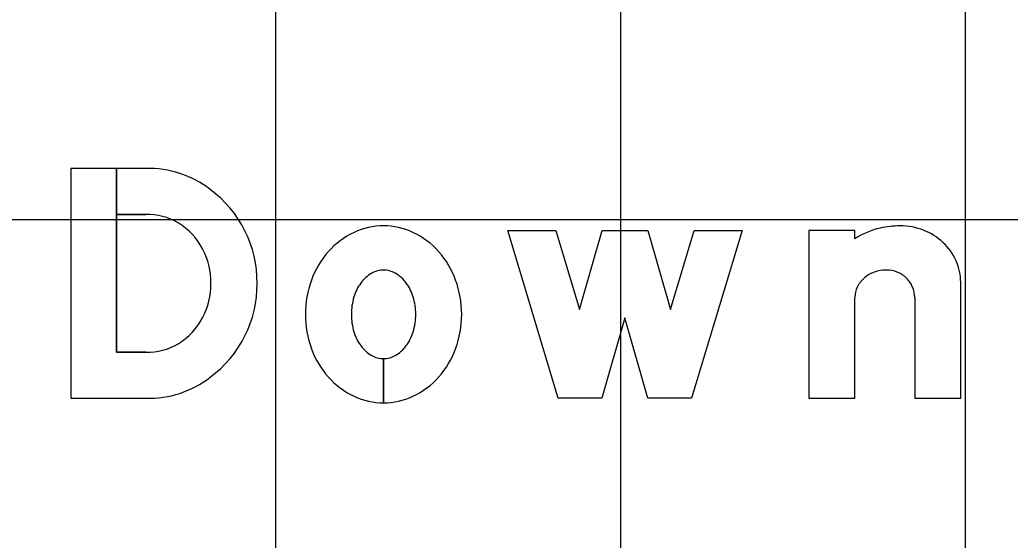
# Model space of a CAD drawing. Extents: x 1797809 to 2198143, y 249608 to 1237864.
# Drawn here: x 2197031.22 to 2197036.96, y 1237268.19 to 1237271.2 of the extents above; entities that cross this region are included whole.
import ezdxf

# ---------------------------------------------------------------- set-up
doc = ezdxf.new("R2010")
doc.units = 0
for name, color, linetype in [('GSBWFILL', 7, 'Continuous'), ('GSCOLORFILL', 7, 'Continuous'), ('GSOUTLINE', 7, 'Continuous'), ('GSSHT', 7, 'Continuous')]:
    doc.layers.add(name, color=color, linetype=linetype)

msp = doc.modelspace()

# ---------------------------------------------------------------- linework, layer by layer
at = {"layer": 'GSBWFILL'}
for p, q in [((2197036.411, 1237269.5935), (2197036.411, 1237269.0087)), ((2197031.9529, 1237269.2754), (2197031.7822, 1237269.2754)), ((2197033.331, 1237269.2387), (2197033.331, 1237268.982)), ((2197033.3311, 1237268.982), (2197033.3311, 1237269.2387))]:
    msp.add_line(p, q, dxfattribs=at)
for points in [[(2197031.7822, 1237269.2754), (2197031.7822, 1237270.342), (2197031.5177, 1237270.342), (2197031.5177, 1237269.0087), (2197031.9529, 1237269.0087)], [(2197031.9529, 1237270.342), (2197031.7823, 1237270.342), (2197031.7823, 1237270.0754), (2197031.9529, 1237270.0754)], [(2197036.0644, 1237269.9339), (2197036.0644, 1237269.982), (2197035.7977, 1237269.982), (2197035.7977, 1237269.0087), (2197036.0644, 1237269.0087), (2197036.0644, 1237269.5935)], [(2197036.411, 1237269.0087), (2197036.6777, 1237269.0087), (2197036.6777, 1237269.6813)]]:
    msp.add_lwpolyline(points, dxfattribs=at)
msp.add_lwpolyline([(2197035.411, 1237269.982), (2197035.1177, 1237269.0087), (2197034.8644, 1237269.0087), (2197034.731, 1237269.4754), (2197034.5977, 1237269.0087), (2197034.3444, 1237269.0087), (2197034.051, 1237269.982), (2197034.3296, 1237269.982), (2197034.4676, 1237269.524), (2197034.5985, 1237269.982), (2197034.8636, 1237269.982), (2197034.9945, 1237269.524), (2197035.1325, 1237269.982)], close=True, dxfattribs=at)
for centre, major_axis, ratio, start_param, end_param in [((2197031.9704, 1237269.7587), (0, 0.5836), 0.992009, 5.621793, 6.313477), ((2197031.9392, 1237269.682), (0, 0.6639), 0.992009, 4.702399, 5.655315), ((2197031.9593, 1237269.7146), (0, 0.3608), 0.992009, 5.75224, 6.301036), ((2197031.9346, 1237269.6858), (0, 0.3983), 0.992009, 4.686283, 5.735161), ((2197033.3564, 1237269.5529), (0, 0.4615), 0.999994, 0.438571, 0.847388), ((2197033.331, 1237269.6069), (0, 0.4018), 0.999994, 0, 0.438571), ((2197033.331, 1237269.6069), (0, 0.4018), 0.999994, 5.844614, 6.283185), ((2197033.3057, 1237269.5529), (0, 0.4615), 0.999994, 5.435798, 5.844614), ((2197036.3223, 1237269.5289), (0, 0.4802), 0.999997, 0.235088, 0.567132), ((2197036.3269, 1237269.4753), (0, 0.5334), 0.999997, 0, 0.219986), ((2197036.3269, 1237269.6333), (0, 0.3754), 0.999997, 5.914285, 6.283185), ((2197036.3359, 1237269.6567), (0, 0.3503), 0.999997, 5.532258, 5.914285), ((2197036.3499, 1237269.6716), (0, 0.3299), 0.999997, 5.130076, 5.532258), ((2197033.3959, 1237269.518), (0, 0.5141), 0.999994, 0.847388, 1.220117), ((2197033.2662, 1237269.518), (0, 0.5141), 0.999994, 5.063069, 5.435798), ((2197036.3715, 1237269.6813), (0, 0.3062), 0.999997, 4.712389, 5.130076), ((2197033.3636, 1237269.5572), (0, 0.2035), 0.999994, 0.517724, 0.942), ((2197033.331, 1237269.6144), (0, 0.1377), 0.999994, 0, 0.517724), ((2197033.331, 1237269.6144), (0, 0.1377), 0.999994, 5.765461, 6.283185), ((2197033.2985, 1237269.5572), (0, 0.2035), 0.999994, 5.341185, 5.765461), ((2197036.2384, 1237269.5675), (0, 0.1835), 0.999997, 0.345704, 0.715718), ((2197036.2473, 1237269.5426), (0, 0.2099), 0.999997, 0, 0.345704), ((2197036.2473, 1237269.5841), (0, 0.1684), 0.999997, 5.900624, 6.283185), ((2197036.2491, 1237269.5887), (0, 0.1635), 0.999997, 5.51227, 5.900624), ((2197033.4578, 1237269.4954), (0, 0.5801), 0.999994, 1.220117, 1.570796), ((2197033.415, 1237269.5198), (0, 0.267), 0.999994, 0.942, 1.278197), ((2197033.2471, 1237269.5198), (0, 0.267), 0.999994, 5.004989, 5.341185), ((2197033.2043, 1237269.4954), (0, 0.5801), 0.999994, 4.712389, 5.063069), ((2197036.2246, 1237269.5833), (0, 0.1625), 0.999997, 0.715718, 1.126231), ((2197036.252, 1237269.5916), (0, 0.1594), 0.999997, 5.115435, 5.51227), ((2197031.9346, 1237269.665), (0, 0.3983), 0.992009, 3.689617, 4.738495), ((2197031.9392, 1237269.6687), (0, 0.6639), 0.992009, 3.769463, 4.722379), ((2197036.2033, 1237269.5935), (0, 0.1389), 0.999997, 1.126231, 1.570796), ((2197036.2564, 1237269.5935), (0, 0.1546), 0.999997, 4.712389, 5.115435), ((2197033.4961, 1237269.4954), (0, 0.3517), 0.999994, 1.278197, 1.570796), ((2197033.166, 1237269.4954), (0, 0.3517), 0.999994, 4.712389, 5.004989), ((2197033.4578, 1237269.4954), (0, 0.5801), 0.999994, 1.570796, 1.921476), ((2197033.4961, 1237269.4954), (0, 0.3517), 0.999994, 1.570796, 1.863396), ((2197033.166, 1237269.4954), (0, 0.3517), 0.999994, 4.419789, 4.712389), ((2197033.2043, 1237269.4954), (0, 0.5801), 0.999994, 4.361709, 4.712389), ((2197033.415, 1237269.4709), (0, 0.267), 0.999994, 1.863396, 2.199593), ((2197033.2471, 1237269.4709), (0, 0.267), 0.999994, 4.083593, 4.419789), ((2197031.9593, 1237269.6361), (0, 0.3608), 0.992009, 3.123742, 3.672538), ((2197033.3959, 1237269.4727), (0, 0.5141), 0.999994, 1.921476, 2.294205), ((2197033.3636, 1237269.4336), (0, 0.2035), 0.999994, 2.199593, 2.623869), ((2197033.2985, 1237269.4336), (0, 0.2035), 0.999994, 3.659317, 4.083593), ((2197033.2662, 1237269.4727), (0, 0.5141), 0.999994, 3.98898, 4.361709), ((2197033.331, 1237269.3764), (0, 0.1377), 0.999994, 2.623869, 3.141593), ((2197033.331, 1237269.3764), (0, 0.1377), 0.999994, 3.142077, 3.659317), ((2197031.9704, 1237269.592), (0, 0.5836), 0.992009, 3.111301, 3.802985), ((2197033.3564, 1237269.4378), (0, 0.4615), 0.999994, 2.294205, 2.703022), ((2197033.3057, 1237269.4378), (0, 0.4615), 0.999994, 3.580164, 3.98898), ((2197033.331, 1237269.3838), (0, 0.4018), 0.999994, 2.703022, 3.141593), ((2197033.331, 1237269.3838), (0, 0.4018), 0.999994, 3.141759, 3.580164)]:
    msp.add_ellipse(centre, major_axis=major_axis, ratio=ratio, start_param=start_param, end_param=end_param, dxfattribs=at)
at = {"layer": 'GSCOLORFILL'}
for p, q in [((2197036.411, 1237269.5935), (2197036.411, 1237269.0087)), ((2197031.9529, 1237269.2754), (2197031.7822, 1237269.2754)), ((2197033.331, 1237269.2387), (2197033.331, 1237268.982)), ((2197033.3311, 1237268.982), (2197033.3311, 1237269.2387))]:
    msp.add_line(p, q, dxfattribs=at)
for points in [[(2197031.7822, 1237269.2754), (2197031.7822, 1237270.342), (2197031.5177, 1237270.342), (2197031.5177, 1237269.0087), (2197031.9529, 1237269.0087)], [(2197031.9529, 1237270.342), (2197031.7823, 1237270.342), (2197031.7823, 1237270.0754), (2197031.9529, 1237270.0754)], [(2197036.0644, 1237269.9339), (2197036.0644, 1237269.982), (2197035.7977, 1237269.982), (2197035.7977, 1237269.0087), (2197036.0644, 1237269.0087), (2197036.0644, 1237269.5935)], [(2197036.411, 1237269.0087), (2197036.6777, 1237269.0087), (2197036.6777, 1237269.6813)]]:
    msp.add_lwpolyline(points, dxfattribs=at)
msp.add_lwpolyline([(2197035.411, 1237269.982), (2197035.1177, 1237269.0087), (2197034.8644, 1237269.0087), (2197034.731, 1237269.4754), (2197034.5977, 1237269.0087), (2197034.3444, 1237269.0087), (2197034.051, 1237269.982), (2197034.3296, 1237269.982), (2197034.4676, 1237269.524), (2197034.5985, 1237269.982), (2197034.8636, 1237269.982), (2197034.9945, 1237269.524), (2197035.1325, 1237269.982)], close=True, dxfattribs=at)
for centre, major_axis, ratio, start_param, end_param in [((2197031.9704, 1237269.7587), (0, 0.5836), 0.992009, 5.621793, 6.313477), ((2197031.9392, 1237269.682), (0, 0.6639), 0.992009, 4.702399, 5.655315), ((2197031.9593, 1237269.7146), (0, 0.3608), 0.992009, 5.75224, 6.301036), ((2197031.9346, 1237269.6858), (0, 0.3983), 0.992009, 4.686283, 5.735161), ((2197033.3564, 1237269.5529), (0, 0.4615), 0.999994, 0.438571, 0.847388), ((2197033.331, 1237269.6069), (0, 0.4018), 0.999994, 0, 0.438571), ((2197033.331, 1237269.6069), (0, 0.4018), 0.999994, 5.844614, 6.283185), ((2197033.3057, 1237269.5529), (0, 0.4615), 0.999994, 5.435798, 5.844614), ((2197036.3223, 1237269.5289), (0, 0.4802), 0.999997, 0.235088, 0.567132), ((2197036.3269, 1237269.4753), (0, 0.5334), 0.999997, 0, 0.219986), ((2197036.3269, 1237269.6333), (0, 0.3754), 0.999997, 5.914285, 6.283185), ((2197036.3359, 1237269.6567), (0, 0.3503), 0.999997, 5.532258, 5.914285), ((2197036.3499, 1237269.6716), (0, 0.3299), 0.999997, 5.130076, 5.532258), ((2197033.3959, 1237269.518), (0, 0.5141), 0.999994, 0.847388, 1.220117), ((2197033.2662, 1237269.518), (0, 0.5141), 0.999994, 5.063069, 5.435798), ((2197036.3715, 1237269.6813), (0, 0.3062), 0.999997, 4.712389, 5.130076), ((2197033.3636, 1237269.5572), (0, 0.2035), 0.999994, 0.517724, 0.942), ((2197033.331, 1237269.6144), (0, 0.1377), 0.999994, 0, 0.517724), ((2197033.331, 1237269.6144), (0, 0.1377), 0.999994, 5.765461, 6.283185), ((2197033.2985, 1237269.5572), (0, 0.2035), 0.999994, 5.341185, 5.765461), ((2197036.2384, 1237269.5675), (0, 0.1835), 0.999997, 0.345704, 0.715718), ((2197036.2473, 1237269.5426), (0, 0.2099), 0.999997, 0, 0.345704), ((2197036.2473, 1237269.5841), (0, 0.1684), 0.999997, 5.900624, 6.283185), ((2197036.2491, 1237269.5887), (0, 0.1635), 0.999997, 5.51227, 5.900624), ((2197033.4578, 1237269.4954), (0, 0.5801), 0.999994, 1.220117, 1.570796), ((2197033.415, 1237269.5198), (0, 0.267), 0.999994, 0.942, 1.278197), ((2197033.2471, 1237269.5198), (0, 0.267), 0.999994, 5.004989, 5.341185), ((2197033.2043, 1237269.4954), (0, 0.5801), 0.999994, 4.712389, 5.063069), ((2197036.2246, 1237269.5833), (0, 0.1625), 0.999997, 0.715718, 1.126231), ((2197036.252, 1237269.5916), (0, 0.1594), 0.999997, 5.115435, 5.51227), ((2197031.9346, 1237269.665), (0, 0.3983), 0.992009, 3.689617, 4.738495), ((2197031.9392, 1237269.6687), (0, 0.6639), 0.992009, 3.769463, 4.722379), ((2197036.2033, 1237269.5935), (0, 0.1389), 0.999997, 1.126231, 1.570796), ((2197036.2564, 1237269.5935), (0, 0.1546), 0.999997, 4.712389, 5.115435), ((2197033.4961, 1237269.4954), (0, 0.3517), 0.999994, 1.278197, 1.570796), ((2197033.166, 1237269.4954), (0, 0.3517), 0.999994, 4.712389, 5.004989), ((2197033.4578, 1237269.4954), (0, 0.5801), 0.999994, 1.570796, 1.921476), ((2197033.4961, 1237269.4954), (0, 0.3517), 0.999994, 1.570796, 1.863396), ((2197033.166, 1237269.4954), (0, 0.3517), 0.999994, 4.419789, 4.712389), ((2197033.2043, 1237269.4954), (0, 0.5801), 0.999994, 4.361709, 4.712389), ((2197033.415, 1237269.4709), (0, 0.267), 0.999994, 1.863396, 2.199593), ((2197033.2471, 1237269.4709), (0, 0.267), 0.999994, 4.083593, 4.419789), ((2197031.9593, 1237269.6361), (0, 0.3608), 0.992009, 3.123742, 3.672538), ((2197033.3959, 1237269.4727), (0, 0.5141), 0.999994, 1.921476, 2.294205), ((2197033.3636, 1237269.4336), (0, 0.2035), 0.999994, 2.199593, 2.623869), ((2197033.2985, 1237269.4336), (0, 0.2035), 0.999994, 3.659317, 4.083593), ((2197033.2662, 1237269.4727), (0, 0.5141), 0.999994, 3.98898, 4.361709), ((2197033.331, 1237269.3764), (0, 0.1377), 0.999994, 2.623869, 3.141593), ((2197033.331, 1237269.3764), (0, 0.1377), 0.999994, 3.142077, 3.659317), ((2197031.9704, 1237269.592), (0, 0.5836), 0.992009, 3.111301, 3.802985), ((2197033.3564, 1237269.4378), (0, 0.4615), 0.999994, 2.294205, 2.703022), ((2197033.3057, 1237269.4378), (0, 0.4615), 0.999994, 3.580164, 3.98898), ((2197033.331, 1237269.3838), (0, 0.4018), 0.999994, 2.703022, 3.141593), ((2197033.331, 1237269.3838), (0, 0.4018), 0.999994, 3.141759, 3.580164)]:
    msp.add_ellipse(centre, major_axis=major_axis, ratio=ratio, start_param=start_param, end_param=end_param, dxfattribs=at)
at = {"layer": 'GSOUTLINE'}
for p, q in [((2197036.411, 1237269.5935), (2197036.411, 1237269.0087)), ((2197031.9529, 1237269.2754), (2197031.9529, 1237269.2754)), ((2197031.9529, 1237269.0087), (2197031.9529, 1237269.0087))]:
    msp.add_line(p, q, dxfattribs=at)
for points in [[(2197031.9529, 1237270.342), (2197031.5177, 1237270.342), (2197031.5177, 1237269.0087), (2197031.9529, 1237269.0087)], [(2197031.9529, 1237270.0754), (2197031.7822, 1237270.0754), (2197031.7822, 1237269.2754), (2197031.9529, 1237269.2754)], [(2197036.0644, 1237269.9339), (2197036.0644, 1237269.982), (2197035.7977, 1237269.982), (2197035.7977, 1237269.0087), (2197036.0644, 1237269.0087), (2197036.0644, 1237269.5935)], [(2197036.411, 1237269.0087), (2197036.6777, 1237269.0087), (2197036.6777, 1237269.6813)]]:
    msp.add_lwpolyline(points, dxfattribs=at)
msp.add_lwpolyline([(2197035.411, 1237269.982), (2197035.1177, 1237269.0087), (2197034.8644, 1237269.0087), (2197034.731, 1237269.4754), (2197034.5977, 1237269.0087), (2197034.3444, 1237269.0087), (2197034.051, 1237269.982), (2197034.3296, 1237269.982), (2197034.4676, 1237269.524), (2197034.5985, 1237269.982), (2197034.8636, 1237269.982), (2197034.9945, 1237269.524), (2197035.1325, 1237269.982)], close=True, dxfattribs=at)
for centre, major_axis, ratio, start_param, end_param in [((2197031.9704, 1237269.7587), (0, 0.5836), 0.992009, 5.621793, 6.313477), ((2197031.9392, 1237269.682), (0, 0.6639), 0.992009, 4.702399, 5.655315), ((2197031.9593, 1237269.7146), (0, 0.3608), 0.992009, 5.75224, 6.301036), ((2197031.9346, 1237269.6858), (0, 0.3983), 0.992009, 4.686283, 5.735161), ((2197033.3564, 1237269.5529), (0, 0.4615), 0.999994, 0.438571, 0.847388), ((2197033.331, 1237269.6069), (0, 0.4018), 0.999994, 0, 0.438571), ((2197033.331, 1237269.6069), (0, 0.4018), 0.999994, 5.844614, 6.283185), ((2197033.3057, 1237269.5529), (0, 0.4615), 0.999994, 5.435798, 5.844614), ((2197036.3223, 1237269.5289), (0, 0.4802), 0.999997, 0.235088, 0.567132), ((2197036.3269, 1237269.4753), (0, 0.5334), 0.999997, 0, 0.219986), ((2197036.3269, 1237269.6333), (0, 0.3754), 0.999997, 5.914285, 6.283185), ((2197036.3359, 1237269.6567), (0, 0.3503), 0.999997, 5.532258, 5.914285), ((2197036.3499, 1237269.6716), (0, 0.3299), 0.999997, 5.130076, 5.532258), ((2197033.3959, 1237269.518), (0, 0.5141), 0.999994, 0.847388, 1.220117), ((2197033.2662, 1237269.518), (0, 0.5141), 0.999994, 5.063069, 5.435798), ((2197036.3715, 1237269.6813), (0, 0.3062), 0.999997, 4.712389, 5.130076), ((2197033.3636, 1237269.5572), (0, 0.2035), 0.999994, 0.517724, 0.942), ((2197033.331, 1237269.6144), (0, 0.1377), 0.999994, 0, 0.517724), ((2197033.331, 1237269.6144), (0, 0.1377), 0.999994, 5.765461, 6.283185), ((2197033.2985, 1237269.5572), (0, 0.2035), 0.999994, 5.341185, 5.765461), ((2197036.2384, 1237269.5675), (0, 0.1835), 0.999997, 0.345704, 0.715718), ((2197036.2473, 1237269.5426), (0, 0.2099), 0.999997, 0, 0.345704), ((2197036.2473, 1237269.5841), (0, 0.1684), 0.999997, 5.900624, 6.283185), ((2197036.2491, 1237269.5887), (0, 0.1635), 0.999997, 5.51227, 5.900624), ((2197033.4578, 1237269.4954), (0, 0.5801), 0.999994, 1.220117, 1.570796), ((2197033.415, 1237269.5198), (0, 0.267), 0.999994, 0.942, 1.278197), ((2197033.2471, 1237269.5198), (0, 0.267), 0.999994, 5.004989, 5.341185), ((2197033.2043, 1237269.4954), (0, 0.5801), 0.999994, 4.712389, 5.063069), ((2197036.2246, 1237269.5833), (0, 0.1625), 0.999997, 0.715718, 1.126231), ((2197036.252, 1237269.5916), (0, 0.1594), 0.999997, 5.115435, 5.51227), ((2197031.9346, 1237269.665), (0, 0.3983), 0.992009, 3.689617, 4.738495), ((2197031.9392, 1237269.6687), (0, 0.6639), 0.992009, 3.769463, 4.722379), ((2197036.2033, 1237269.5935), (0, 0.1389), 0.999997, 1.126231, 1.570796), ((2197036.2564, 1237269.5935), (0, 0.1546), 0.999997, 4.712389, 5.115435), ((2197033.4961, 1237269.4954), (0, 0.3517), 0.999994, 1.278197, 1.570796), ((2197033.166, 1237269.4954), (0, 0.3517), 0.999994, 4.712389, 5.004989), ((2197033.4578, 1237269.4954), (0, 0.5801), 0.999994, 1.570796, 1.921476), ((2197033.4961, 1237269.4954), (0, 0.3517), 0.999994, 1.570796, 1.863396), ((2197033.166, 1237269.4954), (0, 0.3517), 0.999994, 4.419789, 4.712389), ((2197033.2043, 1237269.4954), (0, 0.5801), 0.999994, 4.361709, 4.712389), ((2197033.415, 1237269.4709), (0, 0.267), 0.999994, 1.863396, 2.199593), ((2197033.2471, 1237269.4709), (0, 0.267), 0.999994, 4.083593, 4.419789), ((2197031.9593, 1237269.6361), (0, 0.3608), 0.992009, 3.123742, 3.672538), ((2197033.3959, 1237269.4727), (0, 0.5141), 0.999994, 1.921476, 2.294205), ((2197033.3636, 1237269.4336), (0, 0.2035), 0.999994, 2.199593, 2.623869), ((2197033.2985, 1237269.4336), (0, 0.2035), 0.999994, 3.659317, 4.083593), ((2197033.2662, 1237269.4727), (0, 0.5141), 0.999994, 3.98898, 4.361709), ((2197033.331, 1237269.3764), (0, 0.1377), 0.999994, 2.623869, 3.141593), ((2197033.331, 1237269.3764), (0, 0.1377), 0.999994, 3.141593, 3.659317), ((2197031.9704, 1237269.592), (0, 0.5836), 0.992009, 3.111301, 3.802985), ((2197033.3564, 1237269.4378), (0, 0.4615), 0.999994, 2.294205, 2.703022), ((2197033.3057, 1237269.4378), (0, 0.4615), 0.999994, 3.580164, 3.98898), ((2197033.331, 1237269.3838), (0, 0.4018), 0.999994, 2.703022, 3.141593), ((2197033.331, 1237269.3838), (0, 0.4018), 0.999994, 3.141593, 3.580164)]:
    msp.add_ellipse(centre, major_axis=major_axis, ratio=ratio, start_param=start_param, end_param=end_param, dxfattribs=at)
at = {"layer": 'GSSHT'}
for p, q in [((2197032.7065, 1237248.0462), (2197032.7065, 1237318.0462)), ((2197034.7065, 1237248.0462), (2197034.7065, 1237318.0462)), ((2197036.7065, 1237248.0462), (2197036.7065, 1237318.0462)), ((2196954.7065, 1237270.0462), (2197214.7065, 1237270.0462))]:
    msp.add_line(p, q, dxfattribs=at)

doc.saveas('drawing.dxf')
